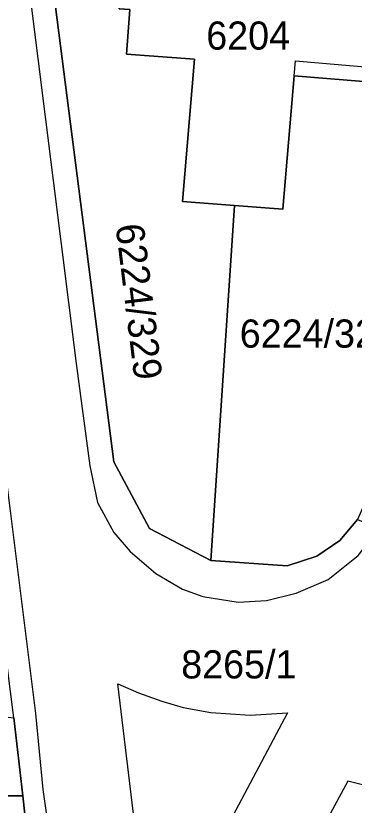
# Model space of a CAD drawing. Extents: x -266199 to -261993, y -1239047 to -1235108.
# Drawn here: x -263816.5 to -263792.5, y -1236187 to -1236130.9 of the extents above; entities that cross this region are included whole.
import ezdxf

# ---------------------------------------------------------------- set-up
doc = ezdxf.new("R2010")
doc.units = 0
for name, color, linetype in [('body_kn', 7, 'Continuous'), ('kladpar_druhypozemkov', 7, 'Continuous'), ('kladpar_hranice', 7, 'Continuous'), ('kladpar_parcelnecisla', 7, 'Continuous'), ('kladpar_plochy', 7, 'Continuous'), ('zappar_hrandruhpozemk', 7, 'Continuous')]:
    doc.layers.add(name, color=color, linetype=linetype)

msp = doc.modelspace()

# ---------------------------------------------------------------- linework, layer by layer
at = {"layer": 'body_kn'}
for p, q in [((-263808.63, -1236133.62), (-263808.63, -1236133.62)), ((-263803.8, -1236133.96), (-263803.8, -1236133.96)), ((-263796.63, -1236134.09), (-263796.63, -1236134.09)), ((-263796.72, -1236135.14), (-263796.72, -1236135.14)), ((-263796.72, -1236135.14), (-263796.72, -1236135.14)), ((-263804.65, -1236144.08), (-263804.65, -1236144.08)), ((-263800.96, -1236144.37), (-263800.96, -1236144.37)), ((-263797.52, -1236144.63), (-263797.52, -1236144.63)), ((-263812.19, -1236155.59), (-263812.19, -1236155.59)), ((-263811.22, -1236162.85), (-263811.22, -1236162.85)), ((-263809.51, -1236162.58), (-263809.51, -1236162.58)), ((-263810.67, -1236165.46), (-263810.67, -1236165.46)), ((-263806.98, -1236167.3), (-263806.98, -1236167.3)), ((-263809.52, -1236167.59), (-263809.52, -1236167.59)), ((-263793.47, -1236168.16), (-263793.47, -1236168.16)), ((-263808.36, -1236168.95), (-263808.36, -1236168.95)), ((-263802.64, -1236169.58), (-263802.64, -1236169.58)), ((-263795.11, -1236169.28), (-263795.11, -1236169.28)), ((-263797.21, -1236169.95), (-263797.21, -1236169.95)), ((-263806.53, -1236170.51), (-263806.53, -1236170.51)), ((-263794.3, -1236170.92), (-263794.3, -1236170.92)), ((-263804.64, -1236171.61), (-263804.64, -1236171.61)), ((-263796.58, -1236171.9), (-263796.58, -1236171.9)), ((-263803.2, -1236172.14), (-263803.2, -1236172.14)), ((-263800.69, -1236172.54), (-263800.69, -1236172.54)), ((-263798.67, -1236172.43), (-263798.67, -1236172.43)), ((-263809.23, -1236178.35), (-263809.23, -1236178.35)), ((-263807.78, -1236178.97), (-263807.78, -1236178.97)), ((-263806.11, -1236179.58), (-263806.11, -1236179.58)), ((-263804.59, -1236180.02), (-263804.59, -1236180.02)), ((-263802.64, -1236180.37), (-263802.64, -1236180.37)), ((-263802.64, -1236180.37), (-263802.64, -1236180.37)), ((-263797.18, -1236180.4), (-263797.18, -1236180.4)), ((-263815.07, -1236180.46), (-263815.07, -1236180.46)), ((-263799.83, -1236180.56), (-263799.83, -1236180.56)), ((-263792.91, -1236185.26), (-263792.91, -1236185.26)), ((-263814.57, -1236185.86), (-263814.57, -1236185.86)), ((-263815.98, -1236186.31), (-263815.98, -1236186.31)), ((-263815.98, -1236186.31), (-263815.98, -1236186.31)), ((-263808.22, -1236186.8), (-263808.22, -1236186.8))]:
    msp.add_line(p, q, dxfattribs=at)
at = {"layer": 'kladpar_druhypozemkov'}
for p, q in [((-263806.39, -1236151.87), (-263806.39, -1236151.87)), ((-263793.89, -1236151.86), (-263793.89, -1236151.86)), ((-263800.64, -1236175.84), (-263800.64, -1236175.84))]:
    msp.add_line(p, q, dxfattribs=at)
at = {"layer": 'kladpar_hranice'}
for points in [[(-263836.32, -1235935.66), (-263831.56, -1235966.75), (-263828.93, -1235986.75), (-263827.09, -1236006.76), (-263825.05, -1236026.49), (-263824.66, -1236030.52), (-263824.61, -1236031.06), (-263823.14, -1236046.4), (-263821.18, -1236066.45), (-263819.01, -1236085.37), (-263816.94, -1236103.98), (-263814.26, -1236125.61), (-263809.51, -1236162.58), (-263806.98, -1236167.3), (-263802.64, -1236169.58), (-263797.21, -1236169.95), (-263795.11, -1236169.28), (-263793.47, -1236168.16), (-263792.21, -1236166.68), (-263790.66, -1236167.31), (-263784.63, -1236167.79), (-263782.95, -1236167.92), (-263781.27, -1236168.05), (-263778.88, -1236168.41)], [(-263815.36, -1236191.93), (-263815.98, -1236186.31), (-263816.62, -1236180.75), (-263818.5, -1236166.16), (-263819.65, -1236157.18), (-263821.04, -1236146.07), (-263821.96, -1236139.16), (-263822.09, -1236138.12), (-263822.48, -1236134.98), (-263824.6, -1236117.29), (-263825.85, -1236108.15), (-263827.25, -1236097.28), (-263828.1, -1236090.56), (-263828.78, -1236085.21), (-263830.19, -1236071.16)], [(-263814.26, -1236125.61), (-263802.29, -1236126.46), (-263802.4, -1236127.72), (-263808.14, -1236127.28), (-263808.3, -1236129.32), (-263809.07, -1236129.28), (-263809.15, -1236130.39), (-263808.38, -1236130.43), (-263808.63, -1236133.62), (-263803.8, -1236133.96), (-263804.65, -1236144.08), (-263800.96, -1236144.37), (-263802.64, -1236169.58), (-263806.98, -1236167.3), (-263809.51, -1236162.58), (-263814.26, -1236125.61)], [(-263796.09, -1236128.19), (-263786.46, -1236128.99), (-263787.44, -1236135.88), (-263790.64, -1236135.65), (-263796.72, -1236135.14), (-263797.52, -1236144.63), (-263800.96, -1236144.37), (-263804.65, -1236144.08), (-263803.8, -1236133.96), (-263808.63, -1236133.62), (-263808.38, -1236130.43), (-263809.15, -1236130.39), (-263809.07, -1236129.28), (-263808.3, -1236129.32), (-263808.14, -1236127.28), (-263802.4, -1236127.72), (-263800.88, -1236127.84), (-263796.09, -1236128.19)], [(-263779.5, -1236136.85), (-263785.26, -1236150.99), (-263792.21, -1236166.68), (-263793.47, -1236168.16), (-263795.11, -1236169.28), (-263797.21, -1236169.95), (-263802.64, -1236169.58), (-263800.96, -1236144.37), (-263797.52, -1236144.63), (-263796.72, -1236135.14), (-263790.64, -1236135.65), (-263787.44, -1236135.88), (-263779.5, -1236136.85)], [(-263816.62, -1236180.75), (-263815.98, -1236186.31), (-263860.88, -1236185.84), (-263858.42, -1236181.12), (-263857.6, -1236176.13), (-263849.31, -1236177.16), (-263816.62, -1236180.75)], [(-263815.98, -1236186.31), (-263815.36, -1236191.93), (-263815.22, -1236194.48), (-263815.33, -1236201.11), (-263815.97, -1236205.91), (-263863.93, -1236191.7), (-263860.88, -1236185.84), (-263815.98, -1236186.31)]]:
    msp.add_lwpolyline(points, dxfattribs=at)
at = {"layer": 'kladpar_plochy'}
for p, q in [((-263860.88, -1236185.84), (-263815.98, -1236186.31)), ((-263815.98, -1236186.31), (-263815.36, -1236191.93))]:
    msp.add_line(p, q, dxfattribs=at)
for points in [[(-263836.32, -1235935.66), (-263831.56, -1235966.75), (-263828.93, -1235986.75), (-263827.09, -1236006.76), (-263825.05, -1236026.49), (-263824.66, -1236030.52), (-263824.61, -1236031.06), (-263823.14, -1236046.4), (-263821.18, -1236066.45), (-263819.01, -1236085.37), (-263816.94, -1236103.98), (-263814.26, -1236125.61), (-263809.51, -1236162.58), (-263806.98, -1236167.3), (-263802.64, -1236169.58), (-263797.21, -1236169.95), (-263795.11, -1236169.28), (-263793.47, -1236168.16), (-263792.21, -1236166.68)], [(-263815.36, -1236191.93), (-263815.98, -1236186.31), (-263816.62, -1236180.75), (-263818.5, -1236166.16), (-263819.65, -1236157.18), (-263821.04, -1236146.07), (-263821.96, -1236139.16), (-263822.09, -1236138.12), (-263822.48, -1236134.98), (-263824.6, -1236117.29), (-263825.85, -1236108.15), (-263827.25, -1236097.28), (-263828.1, -1236090.56), (-263828.78, -1236085.21), (-263830.19, -1236071.16)]]:
    msp.add_lwpolyline(points, dxfattribs=at)
for points in [[(-263814.26, -1236125.61), (-263802.29, -1236126.46), (-263802.4, -1236127.72), (-263808.14, -1236127.28), (-263808.3, -1236129.32), (-263809.07, -1236129.28), (-263809.15, -1236130.39), (-263808.38, -1236130.43), (-263808.63, -1236133.62), (-263803.8, -1236133.96), (-263804.65, -1236144.08), (-263800.96, -1236144.37), (-263802.64, -1236169.58), (-263806.98, -1236167.3), (-263809.51, -1236162.58)], [(-263796.09, -1236128.19), (-263786.46, -1236128.99), (-263787.44, -1236135.88), (-263790.64, -1236135.65), (-263796.72, -1236135.14), (-263797.52, -1236144.63), (-263800.96, -1236144.37), (-263804.65, -1236144.08), (-263803.8, -1236133.96), (-263808.63, -1236133.62), (-263808.38, -1236130.43), (-263809.15, -1236130.39), (-263809.07, -1236129.28), (-263808.3, -1236129.32), (-263808.14, -1236127.28), (-263802.4, -1236127.72), (-263800.88, -1236127.84)], [(-263779.5, -1236136.85), (-263785.26, -1236150.99), (-263792.21, -1236166.68), (-263793.47, -1236168.16), (-263795.11, -1236169.28), (-263797.21, -1236169.95), (-263802.64, -1236169.58), (-263800.96, -1236144.37), (-263797.52, -1236144.63), (-263796.72, -1236135.14), (-263790.64, -1236135.65), (-263787.44, -1236135.88)], [(-263816.62, -1236180.75), (-263815.98, -1236186.31), (-263860.88, -1236185.84), (-263858.42, -1236181.12), (-263857.6, -1236176.13), (-263849.31, -1236177.16)]]:
    msp.add_lwpolyline(points, close=True, dxfattribs=at)
at = {"layer": 'zappar_hrandruhpozemk'}
for p, q in [((-263815.93, -1236125.81), (-263812.19, -1236155.59)), ((-263796.72, -1236135.14), (-263796.63, -1236134.09)), ((-263796.63, -1236134.09), (-263790.56, -1236134.6)), ((-263798.67, -1236172.43), (-263796.58, -1236171.9)), ((-263808.22, -1236186.8), (-263809.23, -1236178.35))]:
    msp.add_line(p, q, dxfattribs=at)
for points in [[(-263812.19, -1236155.59), (-263811.22, -1236162.85), (-263810.67, -1236165.46), (-263809.52, -1236167.59), (-263808.36, -1236168.95), (-263806.53, -1236170.51), (-263804.64, -1236171.61), (-263803.2, -1236172.14), (-263800.69, -1236172.54), (-263798.67, -1236172.43)], [(-263818.06, -1236156.89), (-263816.88, -1236166.05), (-263815.07, -1236180.46), (-263814.57, -1236185.86), (-263814.01, -1236189.68), (-263813.72, -1236192.98), (-263813.57, -1236196.32)], [(-263796.58, -1236171.9), (-263794.3, -1236170.92), (-263792.18, -1236169.23), (-263790.66, -1236167.31)], [(-263809.23, -1236178.35), (-263807.78, -1236178.97), (-263806.11, -1236179.58), (-263804.59, -1236180.02), (-263802.64, -1236180.37)], [(-263802.64, -1236180.37), (-263799.83, -1236180.56), (-263797.18, -1236180.4), (-263801.48, -1236188.47), (-263802.95, -1236190.95), (-263804.52, -1236191.42), (-263805.86, -1236191.43), (-263807.4, -1236190.43), (-263807.95, -1236188.96), (-263808.22, -1236186.8)], [(-263788.56, -1236186.35), (-263792.91, -1236185.26), (-263794.93, -1236189.02), (-263803.06, -1236203.5)]]:
    msp.add_lwpolyline(points, dxfattribs=at)

# ---------------------------------------------------------------- texts
at = {"layer": 'kladpar_parcelnecisla'}
for s, p in [('6204', (-263802.958, -1236133.29)), ('6224/322', (-263800.581, -1236154.46)), ('8265/1', (-263804.734, -1236177.96))]:
    msp.add_text(s, height=2, dxfattribs=at).set_placement(p)
msp.add_text('6224/329', height=2, rotation=277, dxfattribs=at).set_placement((-263809.405, -1236145.769))

doc.saveas('drawing.dxf')
